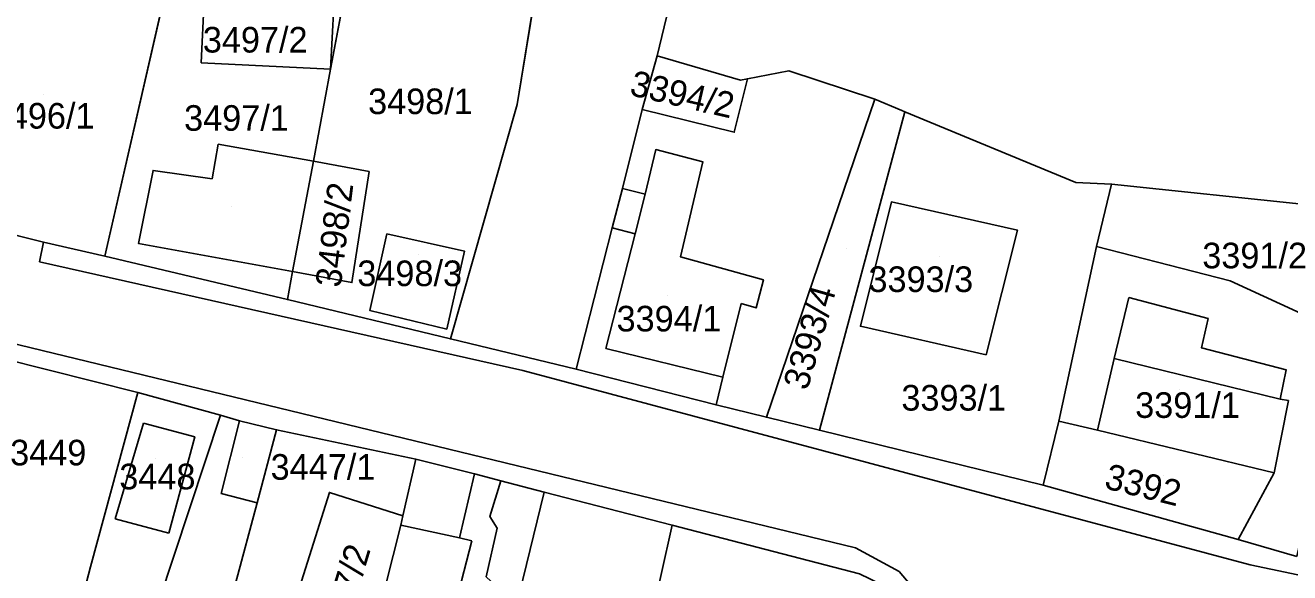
# Model space of a CAD drawing. Extents: x -262657 to -261595, y -1238015 to -1237156.
# Drawn here: x -262129.4 to -262030.6, y -1237536.7 to -1237493.9 of the extents above; entities that cross this region are included whole.
import ezdxf

# ---------------------------------------------------------------- set-up
doc = ezdxf.new("R2010")
doc.units = 0
for name, color, linetype in [('body_kn', 7, 'Continuous'), ('kladpar_druhypozemkov', 7, 'Continuous'), ('kladpar_hranice', 7, 'Continuous'), ('kladpar_parcelnecisla', 7, 'Continuous'), ('kladpar_plochy', 7, 'Continuous'), ('zappar_hrandruhpozemk', 7, 'Continuous')]:
    doc.layers.add(name, color=color, linetype=linetype)

msp = doc.modelspace()

# ---------------------------------------------------------------- linework, layer by layer
at = {"layer": 'body_kn'}
for p, q in [((-262079.83, -1237495.53), (-262079.83, -1237495.53)), ((-262115.63, -1237496.84), (-262115.63, -1237496.84)), ((-262080.02, -1237496.3), (-262080.02, -1237496.3)), ((-262105.52, -1237497.34), (-262105.52, -1237497.34)), ((-262069.74, -1237497.48), (-262069.74, -1237497.48)), ((-262073.51, -1237498.2), (-262073.51, -1237498.2)), ((-262072.96, -1237498.09), (-262072.96, -1237498.09)), ((-262072.96, -1237498.09), (-262072.96, -1237498.09)), ((-262063.01, -1237499.69), (-262063.01, -1237499.69)), ((-262090.96, -1237500.11), (-262090.96, -1237500.11)), ((-262081.19, -1237500.49), (-262081.19, -1237500.49)), ((-262060.91, -1237500.57), (-262060.91, -1237500.57)), ((-262060.68, -1237500.66), (-262060.68, -1237500.66)), ((-262073.99, -1237502.26), (-262073.99, -1237502.26)), ((-262114.3, -1237503.19), (-262114.3, -1237503.19)), ((-262080.13, -1237503.62), (-262080.13, -1237503.62)), ((-262106.86, -1237504.51), (-262106.86, -1237504.51)), ((-262076.44, -1237504.58), (-262076.44, -1237504.58)), ((-262119.39, -1237505.25), (-262119.39, -1237505.25)), ((-262102.51, -1237505.33), (-262102.51, -1237505.33)), ((-262114.78, -1237505.9), (-262114.78, -1237505.9)), ((-262082.71, -1237506.65), (-262082.71, -1237506.65)), ((-262082.71, -1237506.65), (-262082.71, -1237506.65)), ((-262047.3, -1237506.2), (-262047.3, -1237506.2)), ((-262044.52, -1237506.31), (-262044.52, -1237506.31)), ((-262080.96, -1237507.11), (-262080.96, -1237507.11)), ((-262061.72, -1237507.71), (-262061.72, -1237507.71)), ((-262083.54, -1237509.72), (-262083.54, -1237509.72)), ((-262101.12, -1237510.2), (-262101.12, -1237510.2)), ((-262101.12, -1237510.2), (-262101.12, -1237510.2)), ((-262081.72, -1237510.19), (-262081.72, -1237510.19)), ((-262081.72, -1237510.19), (-262081.72, -1237510.19)), ((-262051.88, -1237509.91), (-262051.88, -1237509.91)), ((-262127.96, -1237510.84), (-262127.96, -1237510.84)), ((-262127.96, -1237510.84), (-262127.96, -1237510.84)), ((-262120.53, -1237510.95), (-262120.53, -1237510.95)), ((-262095.07, -1237511.55), (-262095.07, -1237511.55)), ((-262045.69, -1237511.18), (-262045.69, -1237511.18)), ((-262128.27, -1237512.39), (-262128.27, -1237512.39)), ((-262123.16, -1237511.93), (-262123.16, -1237511.93)), ((-262123.16, -1237511.93), (-262123.16, -1237511.93)), ((-262078.19, -1237512), (-262078.19, -1237512)), ((-262040.02, -1237512.64), (-262040.02, -1237512.64)), ((-262108.51, -1237513.15), (-262108.51, -1237513.15)), ((-262108.51, -1237513.15), (-262108.51, -1237513.15)), ((-262103.86, -1237514), (-262103.86, -1237514)), ((-262071.72, -1237513.8), (-262071.72, -1237513.8)), ((-262035.25, -1237513.88), (-262035.25, -1237513.88)), ((-262108.89, -1237515.33), (-262108.89, -1237515.33)), ((-262108.89, -1237515.33), (-262108.89, -1237515.33)), ((-262073.44, -1237515.63), (-262073.44, -1237515.63)), ((-262043.18, -1237515.17), (-262043.18, -1237515.17)), ((-262043.18, -1237515.17), (-262043.18, -1237515.17)), ((-262102.46, -1237516.18), (-262102.46, -1237516.18)), ((-262072.28, -1237515.98), (-262072.28, -1237515.98)), ((-262096.45, -1237517.63), (-262096.45, -1237517.63)), ((-262064.14, -1237517.41), (-262064.14, -1237517.41)), ((-262036.98, -1237516.8), (-262036.98, -1237516.8)), ((-262096.16, -1237518.4), (-262096.16, -1237518.4)), ((-262084.03, -1237519.15), (-262084.03, -1237519.15)), ((-262037.49, -1237519.11), (-262037.49, -1237519.11)), ((-262054.32, -1237519.64), (-262054.32, -1237519.64)), ((-262054.32, -1237519.64), (-262054.32, -1237519.64)), ((-262044.32, -1237519.94), (-262044.32, -1237519.94)), ((-262044.32, -1237519.94), (-262044.32, -1237519.94)), ((-262090.51, -1237520.87), (-262090.51, -1237520.87)), ((-262086.35, -1237520.76), (-262086.35, -1237520.76)), ((-262086.35, -1237520.76), (-262086.35, -1237520.76)), ((-262074.88, -1237521.38), (-262074.88, -1237521.38)), ((-262074.88, -1237521.38), (-262074.88, -1237521.38)), ((-262030.89, -1237520.81), (-262030.89, -1237520.81)), ((-262120.57, -1237522.58), (-262120.57, -1237522.58)), ((-262120.57, -1237522.58), (-262120.57, -1237522.58)), ((-262075.41, -1237523.56), (-262075.41, -1237523.56)), ((-262075.41, -1237523.56), (-262075.41, -1237523.56)), ((-262031.34, -1237523.1), (-262031.34, -1237523.1)), ((-262030.71, -1237523.22), (-262030.71, -1237523.22)), ((-262114.11, -1237524.36), (-262114.11, -1237524.36)), ((-262071.48, -1237524.52), (-262071.48, -1237524.52)), ((-262071.48, -1237524.52), (-262071.48, -1237524.52)), ((-262120.14, -1237524.97), (-262120.14, -1237524.97)), ((-262120.14, -1237524.97), (-262120.14, -1237524.97)), ((-262112.64, -1237524.8), (-262112.64, -1237524.8)), ((-262112.64, -1237524.8), (-262112.64, -1237524.8)), ((-262109.74, -1237525.5), (-262109.74, -1237525.5)), ((-262109.74, -1237525.5), (-262109.74, -1237525.5)), ((-262067.34, -1237525.53), (-262067.34, -1237525.53)), ((-262067.34, -1237525.53), (-262067.34, -1237525.53)), ((-262048.64, -1237524.82), (-262048.64, -1237524.82)), ((-262045.62, -1237525.53), (-262045.62, -1237525.53)), ((-262045.62, -1237525.53), (-262045.62, -1237525.53)), ((-262116.13, -1237526.06), (-262116.13, -1237526.06)), ((-262098.86, -1237527.8), (-262098.86, -1237527.8)), ((-262098.86, -1237527.8), (-262098.86, -1237527.8)), ((-262094.29, -1237528.94), (-262094.29, -1237528.94)), ((-262094.29, -1237528.94), (-262094.29, -1237528.94)), ((-262092.23, -1237529.48), (-262092.23, -1237529.48)), ((-262092.23, -1237529.48), (-262092.23, -1237529.48)), ((-262031.82, -1237528.85), (-262031.82, -1237528.85)), ((-262114.08, -1237530.47), (-262114.08, -1237530.47)), ((-262105.62, -1237530.39), (-262105.62, -1237530.39)), ((-262088.85, -1237530.38), (-262088.85, -1237530.38)), ((-262088.85, -1237530.38), (-262088.85, -1237530.38)), ((-262049.86, -1237529.82), (-262049.86, -1237529.82)), ((-262049.86, -1237529.82), (-262049.86, -1237529.82)), ((-262111.25, -1237531.21), (-262111.25, -1237531.21)), ((-262122.35, -1237532.45), (-262122.35, -1237532.45)), ((-262099.87, -1237532.22), (-262099.87, -1237532.22)), ((-262099.87, -1237532.22), (-262099.87, -1237532.22)), ((-262093.09, -1237532.26), (-262093.09, -1237532.26)), ((-262100.04, -1237532.96), (-262100.04, -1237532.96)), ((-262100.04, -1237532.96), (-262100.04, -1237532.96)), ((-262092.51, -1237533.18), (-262092.51, -1237533.18)), ((-262078.85, -1237532.95), (-262078.85, -1237532.95)), ((-262078.85, -1237532.95), (-262078.85, -1237532.95)), ((-262118.17, -1237533.56), (-262118.17, -1237533.56)), ((-262095.46, -1237533.93), (-262095.46, -1237533.93)), ((-262094.5, -1237534.16), (-262094.5, -1237534.16)), ((-262034.62, -1237534.07), (-262034.62, -1237534.07)), ((-262034.62, -1237534.07), (-262034.62, -1237534.07)), ((-262064.52, -1237534.73), (-262064.52, -1237534.73)), ((-262124.27, -1237536.19), (-262124.27, -1237536.19)), ((-262033.7, -1237536.05), (-262033.7, -1237536.05)), ((-262061.1, -1237536.57), (-262061.1, -1237536.57))]:
    msp.add_line(p, q, dxfattribs=at)
at = {"layer": 'kladpar_druhypozemkov'}
for p, q in [((-262110.77, -1237494.09), (-262110.77, -1237494.09)), ((-262097.66, -1237498.57), (-262097.66, -1237498.57)), ((-262078.1, -1237498.58), (-262078.1, -1237498.58)), ((-262127.98, -1237499.35), (-262127.98, -1237499.35)), ((-262112.38, -1237500.33), (-262112.38, -1237500.33)), ((-262105.34, -1237507.21), (-262105.34, -1237507.21)), ((-262113.25, -1237508.06), (-262113.25, -1237508.06)), ((-262032.43, -1237510.7), (-262032.43, -1237510.7)), ((-262065.26, -1237511.37), (-262065.26, -1237511.37)), ((-262098.63, -1237511.84), (-262098.63, -1237511.84)), ((-262057.99, -1237511.94), (-262057.99, -1237511.94)), ((-262079.17, -1237515.04), (-262079.17, -1237515.04)), ((-262057.25, -1237521.63), (-262057.25, -1237521.63)), ((-262039.21, -1237522.33), (-262039.21, -1237522.33)), ((-262127.41, -1237526.61), (-262127.41, -1237526.61)), ((-262119.23, -1237527.78), (-262119.23, -1237527.78)), ((-262112.37, -1237527.68), (-262112.37, -1237527.68)), ((-262107.94, -1237528.19), (-262107.94, -1237528.19)), ((-262040.49, -1237529.06), (-262040.49, -1237529.06))]:
    msp.add_line(p, q, dxfattribs=at)
at = {"layer": 'kladpar_hranice'}
msp.add_line((-262048.64, -1237524.82), (-262049.86, -1237529.82), dxfattribs=at)
for points in [[(-262233.77, -1237484.32), (-262227.97, -1237485.78), (-262217.58, -1237488.31), (-262203.08, -1237491.83), (-262200.25, -1237492.52), (-262188.04, -1237495.55), (-262176.23, -1237498.85), (-262172.44, -1237499.78), (-262154.86, -1237504.09), (-262127.96, -1237510.84), (-262123.16, -1237511.93), (-262108.89, -1237515.33), (-262096.16, -1237518.4), (-262086.35, -1237520.76), (-262075.41, -1237523.56), (-262071.48, -1237524.52), (-262067.34, -1237525.53), (-262049.86, -1237529.82), (-262034.62, -1237534.07), (-262030.05, -1237535.39)], [(-262108.51, -1237513.15), (-262103.86, -1237514), (-262102.51, -1237505.33), (-262106.86, -1237504.51), (-262105.52, -1237497.34), (-262104.18, -1237490.18), (-262089.04, -1237488.37), (-262090.96, -1237500.11), (-262096.16, -1237518.4)], [(-262086.35, -1237520.76), (-262096.16, -1237518.4), (-262090.96, -1237500.11), (-262089.04, -1237488.37)], [(-262108.89, -1237515.33), (-262123.16, -1237511.93), (-262118.48, -1237491.51), (-262109.68, -1237490.6), (-262104.18, -1237490.18), (-262105.52, -1237497.34), (-262105.28, -1237492.44), (-262115.39, -1237491.95), (-262115.63, -1237496.84), (-262105.52, -1237497.34), (-262106.86, -1237504.51), (-262108.51, -1237513.15), (-262108.89, -1237515.33)], [(-262154.25, -1237495.79), (-262139.16, -1237493.69), (-262118.48, -1237491.51), (-262123.16, -1237511.93)], [(-262115.39, -1237491.95), (-262105.28, -1237492.44), (-262105.52, -1237497.34), (-262115.63, -1237496.84), (-262115.39, -1237491.95)], [(-262079.28, -1237493.28), (-262079.83, -1237495.53), (-262080.02, -1237496.3), (-262081.19, -1237500.49), (-262082.71, -1237506.65), (-262083.54, -1237509.72), (-262086.35, -1237520.76)], [(-262123.16, -1237511.93), (-262127.96, -1237510.84), (-262154.86, -1237504.09), (-262154.25, -1237495.79)], [(-262072.96, -1237498.09), (-262073.99, -1237502.26), (-262081.19, -1237500.49), (-262080.02, -1237496.3), (-262073.51, -1237498.2), (-262072.96, -1237498.09)], [(-262071.48, -1237524.52), (-262075.41, -1237523.56), (-262086.35, -1237520.76), (-262083.54, -1237509.72), (-262082.71, -1237506.65), (-262081.19, -1237500.49), (-262073.99, -1237502.26), (-262072.96, -1237498.09), (-262069.74, -1237497.48), (-262063.01, -1237499.69), (-262071.48, -1237524.52)], [(-262067.34, -1237525.53), (-262071.48, -1237524.52), (-262063.01, -1237499.69), (-262060.91, -1237500.57), (-262060.68, -1237500.66), (-262067.34, -1237525.53)], [(-262049.86, -1237529.82), (-262067.34, -1237525.53), (-262060.68, -1237500.66), (-262047.3, -1237506.2), (-262044.52, -1237506.31), (-262045.69, -1237511.18), (-262048.64, -1237524.82)], [(-262108.51, -1237513.15), (-262106.86, -1237504.51), (-262102.51, -1237505.33), (-262103.86, -1237514), (-262108.51, -1237513.15)], [(-262027.4, -1237509.91), (-262025.01, -1237512.65), (-262025.35, -1237514.47), (-262025.48, -1237515.07), (-262026.15, -1237518.05), (-262035.25, -1237513.88), (-262040.02, -1237512.64), (-262045.69, -1237511.18), (-262044.52, -1237506.31), (-262029.14, -1237507.92), (-262027.4, -1237509.91)], [(-262054.32, -1237519.64), (-262064.14, -1237517.41), (-262061.72, -1237507.71), (-262051.88, -1237509.91), (-262054.32, -1237519.64)], [(-262054.32, -1237519.64), (-262051.88, -1237509.91), (-262061.72, -1237507.71), (-262064.14, -1237517.41), (-262054.32, -1237519.64)], [(-262096.45, -1237517.63), (-262095.07, -1237511.55), (-262101.12, -1237510.2), (-262102.46, -1237516.18), (-262096.45, -1237517.63)], [(-262101.12, -1237510.2), (-262095.07, -1237511.55), (-262096.45, -1237517.63), (-262102.46, -1237516.18), (-262101.12, -1237510.2)], [(-262030.05, -1237535.39), (-262034.62, -1237534.07), (-262031.82, -1237528.85), (-262045.62, -1237525.53), (-262048.64, -1237524.82), (-262045.69, -1237511.18), (-262040.02, -1237512.64), (-262035.25, -1237513.88), (-262026.15, -1237518.05), (-262030.05, -1237535.39)], [(-262096.16, -1237518.4), (-262108.89, -1237515.33), (-262108.51, -1237513.15)], [(-262120.57, -1237522.58), (-262124.27, -1237536.19), (-262125.61, -1237541.31), (-262135.69, -1237539.13), (-262131.12, -1237519.93), (-262120.57, -1237522.58)], [(-262021.6, -1237545.84), (-262032.96, -1237542.94), (-262040.84, -1237542.49), (-262042.71, -1237542.13), (-262058.8, -1237539.3), (-262062.54, -1237537.56), (-262064.22, -1237536.75), (-262078.85, -1237532.95), (-262088.85, -1237530.38), (-262092.23, -1237529.48), (-262094.29, -1237528.94), (-262098.86, -1237527.8), (-262109.74, -1237525.5), (-262112.64, -1237524.8), (-262114.11, -1237524.36), (-262120.57, -1237522.58), (-262131.12, -1237519.93)], [(-262120.57, -1237522.58), (-262114.11, -1237524.36), (-262112.64, -1237524.8), (-262109.74, -1237525.5), (-262111.25, -1237531.21), (-262114.63, -1237543.8), (-262120.15, -1237542.57), (-262125.61, -1237541.31), (-262124.27, -1237536.19), (-262120.57, -1237522.58)], [(-262109.74, -1237525.5), (-262098.86, -1237527.8), (-262099.87, -1237532.22), (-262105.62, -1237530.39), (-262109.51, -1237542.75), (-262103.04, -1237544.78), (-262103.57, -1237546.86), (-262111.21, -1237544.82), (-262114.63, -1237543.8), (-262111.25, -1237531.21), (-262109.74, -1237525.5)], [(-262034.62, -1237534.07), (-262049.86, -1237529.82), (-262048.64, -1237524.82), (-262045.62, -1237525.53), (-262031.82, -1237528.85), (-262034.62, -1237534.07)], [(-262098.86, -1237527.8), (-262094.29, -1237528.94), (-262092.23, -1237529.48), (-262088.85, -1237530.38), (-262093.52, -1237549.55), (-262096.53, -1237548.74), (-262098.1, -1237548.32), (-262103.57, -1237546.86), (-262103.04, -1237544.78), (-262100.04, -1237532.96), (-262099.87, -1237532.22), (-262098.86, -1237527.8)], [(-262099.87, -1237532.22), (-262100.04, -1237532.96), (-262103.04, -1237544.78), (-262109.51, -1237542.75), (-262105.62, -1237530.39), (-262099.87, -1237532.22)], [(-262088.85, -1237530.38), (-262078.85, -1237532.95), (-262083.14, -1237552.21), (-262088.3, -1237550.96), (-262091.83, -1237550.01), (-262093.52, -1237549.55), (-262088.85, -1237530.38)], [(-262078.85, -1237532.95), (-262064.22, -1237536.75), (-262062.54, -1237537.56), (-262058.8, -1237539.3), (-262057.6, -1237542.11), (-262070.57, -1237555.33), (-262072.25, -1237554.91), (-262073.85, -1237554.47), (-262083.14, -1237552.21), (-262078.85, -1237532.95)]]:
    msp.add_lwpolyline(points, dxfattribs=at)
at = {"layer": 'kladpar_plochy'}
for p, q in [((-262089.04, -1237488.37), (-262090.96, -1237500.11)), ((-262105.52, -1237497.34), (-262104.18, -1237490.18)), ((-262118.48, -1237491.51), (-262123.16, -1237511.93)), ((-262106.86, -1237504.51), (-262105.52, -1237497.34)), ((-262090.96, -1237500.11), (-262096.16, -1237518.4)), ((-262067.34, -1237525.53), (-262060.68, -1237500.66)), ((-262060.68, -1237500.66), (-262047.3, -1237506.2)), ((-262127.96, -1237510.84), (-262154.86, -1237504.09)), ((-262102.51, -1237505.33), (-262106.86, -1237504.51)), ((-262103.86, -1237514), (-262102.51, -1237505.33)), ((-262047.3, -1237506.2), (-262044.52, -1237506.31)), ((-262044.52, -1237506.31), (-262045.69, -1237511.18)), ((-262061.72, -1237507.71), (-262064.14, -1237517.41)), ((-262051.88, -1237509.91), (-262061.72, -1237507.71)), ((-262101.12, -1237510.2), (-262102.46, -1237516.18)), ((-262095.07, -1237511.55), (-262101.12, -1237510.2)), ((-262054.32, -1237519.64), (-262051.88, -1237509.91)), ((-262123.16, -1237511.93), (-262127.96, -1237510.84)), ((-262096.45, -1237517.63), (-262095.07, -1237511.55)), ((-262045.69, -1237511.18), (-262048.64, -1237524.82)), ((-262108.89, -1237515.33), (-262108.51, -1237513.15)), ((-262108.51, -1237513.15), (-262103.86, -1237514)), ((-262096.16, -1237518.4), (-262108.89, -1237515.33)), ((-262102.46, -1237516.18), (-262096.45, -1237517.63)), ((-262064.14, -1237517.41), (-262054.32, -1237519.64)), ((-262049.86, -1237529.82), (-262067.34, -1237525.53)), ((-262048.64, -1237524.82), (-262049.86, -1237529.82))]:
    msp.add_line(p, q, dxfattribs=at)
for points in [[(-262274.37, -1237475.76), (-262249.82, -1237480.64), (-262233.77, -1237484.32), (-262227.97, -1237485.78), (-262217.58, -1237488.31), (-262203.08, -1237491.83), (-262200.25, -1237492.52), (-262188.04, -1237495.55), (-262176.23, -1237498.85), (-262172.44, -1237499.78), (-262154.86, -1237504.09), (-262127.96, -1237510.84), (-262123.16, -1237511.93), (-262108.89, -1237515.33), (-262096.16, -1237518.4), (-262086.35, -1237520.76), (-262075.41, -1237523.56), (-262071.48, -1237524.52), (-262067.34, -1237525.53), (-262049.86, -1237529.82), (-262034.62, -1237534.07), (-262030.05, -1237535.39)], [(-262079.28, -1237493.28), (-262079.83, -1237495.53), (-262080.02, -1237496.3), (-262081.19, -1237500.49), (-262082.71, -1237506.65), (-262083.54, -1237509.72), (-262086.35, -1237520.76), (-262096.16, -1237518.4), (-262090.96, -1237500.11), (-262089.04, -1237488.37)], [(-262021.6, -1237545.84), (-262032.96, -1237542.94), (-262040.84, -1237542.49), (-262042.71, -1237542.13), (-262058.8, -1237539.3), (-262062.54, -1237537.56), (-262064.22, -1237536.75), (-262078.85, -1237532.95), (-262088.85, -1237530.38), (-262092.23, -1237529.48), (-262094.29, -1237528.94), (-262098.86, -1237527.8), (-262109.74, -1237525.5), (-262112.64, -1237524.8), (-262114.11, -1237524.36), (-262120.57, -1237522.58), (-262131.12, -1237519.93)]]:
    msp.add_lwpolyline(points, dxfattribs=at)
for points in [[(-262108.89, -1237515.33), (-262123.16, -1237511.93), (-262118.48, -1237491.51), (-262109.68, -1237490.6), (-262104.18, -1237490.18), (-262105.52, -1237497.34), (-262105.28, -1237492.44), (-262115.39, -1237491.95), (-262115.63, -1237496.84), (-262105.52, -1237497.34), (-262106.86, -1237504.51), (-262108.51, -1237513.15)], [(-262115.39, -1237491.95), (-262105.28, -1237492.44), (-262105.52, -1237497.34), (-262115.63, -1237496.84)], [(-262072.96, -1237498.09), (-262073.99, -1237502.26), (-262081.19, -1237500.49), (-262080.02, -1237496.3), (-262073.51, -1237498.2)], [(-262071.48, -1237524.52), (-262075.41, -1237523.56), (-262086.35, -1237520.76), (-262083.54, -1237509.72), (-262082.71, -1237506.65), (-262081.19, -1237500.49), (-262073.99, -1237502.26), (-262072.96, -1237498.09), (-262069.74, -1237497.48), (-262063.01, -1237499.69)], [(-262067.34, -1237525.53), (-262071.48, -1237524.52), (-262063.01, -1237499.69), (-262060.91, -1237500.57), (-262060.68, -1237500.66)], [(-262108.51, -1237513.15), (-262106.86, -1237504.51), (-262102.51, -1237505.33), (-262103.86, -1237514)], [(-262027.4, -1237509.91), (-262025.01, -1237512.65), (-262025.35, -1237514.47), (-262025.48, -1237515.07), (-262026.15, -1237518.05), (-262035.25, -1237513.88), (-262040.02, -1237512.64), (-262045.69, -1237511.18), (-262044.52, -1237506.31), (-262029.14, -1237507.92)], [(-262054.32, -1237519.64), (-262064.14, -1237517.41), (-262061.72, -1237507.71), (-262051.88, -1237509.91)], [(-262101.12, -1237510.2), (-262095.07, -1237511.55), (-262096.45, -1237517.63), (-262102.46, -1237516.18)], [(-262030.05, -1237535.39), (-262034.62, -1237534.07), (-262031.82, -1237528.85), (-262045.62, -1237525.53), (-262048.64, -1237524.82), (-262045.69, -1237511.18), (-262040.02, -1237512.64), (-262035.25, -1237513.88), (-262026.15, -1237518.05)], [(-262120.57, -1237522.58), (-262124.27, -1237536.19), (-262125.61, -1237541.31), (-262135.69, -1237539.13), (-262131.12, -1237519.93)], [(-262120.57, -1237522.58), (-262114.11, -1237524.36), (-262112.64, -1237524.8), (-262109.74, -1237525.5), (-262111.25, -1237531.21), (-262114.63, -1237543.8), (-262120.15, -1237542.57), (-262125.61, -1237541.31), (-262124.27, -1237536.19)], [(-262109.74, -1237525.5), (-262098.86, -1237527.8), (-262099.87, -1237532.22), (-262105.62, -1237530.39), (-262109.51, -1237542.75), (-262103.04, -1237544.78), (-262103.57, -1237546.86), (-262111.21, -1237544.82), (-262114.63, -1237543.8), (-262111.25, -1237531.21)], [(-262034.62, -1237534.07), (-262049.86, -1237529.82), (-262048.64, -1237524.82), (-262045.62, -1237525.53), (-262031.82, -1237528.85)], [(-262098.86, -1237527.8), (-262094.29, -1237528.94), (-262092.23, -1237529.48), (-262088.85, -1237530.38), (-262093.52, -1237549.55), (-262096.53, -1237548.74), (-262098.1, -1237548.32), (-262103.57, -1237546.86), (-262103.04, -1237544.78), (-262100.04, -1237532.96), (-262099.87, -1237532.22)], [(-262099.87, -1237532.22), (-262100.04, -1237532.96), (-262103.04, -1237544.78), (-262109.51, -1237542.75), (-262105.62, -1237530.39)], [(-262088.85, -1237530.38), (-262078.85, -1237532.95), (-262083.14, -1237552.21), (-262088.3, -1237550.96), (-262091.83, -1237550.01), (-262093.52, -1237549.55)], [(-262078.85, -1237532.95), (-262064.22, -1237536.75), (-262062.54, -1237537.56), (-262058.8, -1237539.3), (-262057.6, -1237542.11), (-262070.57, -1237555.33), (-262072.25, -1237554.91), (-262073.85, -1237554.47), (-262083.14, -1237552.21)]]:
    msp.add_lwpolyline(points, close=True, dxfattribs=at)
at = {"layer": 'zappar_hrandruhpozemk'}
for p, q in [((-262114.3, -1237503.19), (-262106.86, -1237504.51)), ((-262081.72, -1237510.19), (-262080.96, -1237507.11)), ((-262127.96, -1237510.84), (-262128.27, -1237512.39)), ((-262128.27, -1237512.39), (-262090.51, -1237520.87)), ((-262064.52, -1237534.73), (-262152.08, -1237513.47)), ((-262073.44, -1237515.63), (-262074.88, -1237521.38)), ((-262043.18, -1237515.17), (-262036.98, -1237516.8)), ((-262074.88, -1237521.38), (-262084.03, -1237519.15)), ((-262044.32, -1237519.94), (-262031.34, -1237523.1)), ((-262090.51, -1237520.87), (-262033.7, -1237536.05)), ((-262075.41, -1237523.56), (-262074.88, -1237521.38)), ((-262120.15, -1237542.57), (-262114.11, -1237524.36)), ((-262122.35, -1237532.45), (-262120.14, -1237524.97)), ((-262112.64, -1237524.8), (-262114.08, -1237530.47)), ((-262114.08, -1237530.47), (-262111.25, -1237531.21)), ((-262118.17, -1237533.56), (-262122.35, -1237532.45)), ((-262100.04, -1237532.96), (-262095.46, -1237533.93)), ((-262094.5, -1237534.16), (-262098.1, -1237548.32)), ((-262033.7, -1237536.05), (-262003.5, -1237542.37))]:
    msp.add_line(p, q, dxfattribs=at)
for points in [[(-262108.51, -1237513.15), (-262120.53, -1237510.95), (-262119.39, -1237505.25), (-262114.78, -1237505.9), (-262114.3, -1237503.19)], [(-262082.71, -1237506.65), (-262080.96, -1237507.11), (-262080.13, -1237503.62), (-262076.44, -1237504.58), (-262078.19, -1237512), (-262071.72, -1237513.8), (-262072.28, -1237515.98), (-262073.44, -1237515.63)], [(-262084.03, -1237519.15), (-262081.72, -1237510.19), (-262083.54, -1237509.72)], [(-262045.62, -1237525.53), (-262044.32, -1237519.94), (-262043.18, -1237515.17)], [(-262036.98, -1237516.8), (-262037.49, -1237519.11), (-262030.89, -1237520.81), (-262031.34, -1237523.1), (-262030.71, -1237523.22), (-262031.82, -1237528.85)], [(-262120.14, -1237524.97), (-262116.13, -1237526.06), (-262118.17, -1237533.56)], [(-262094.29, -1237528.94), (-262095.46, -1237533.93), (-262094.5, -1237534.16)], [(-262092.23, -1237529.48), (-262093.09, -1237532.26), (-262092.51, -1237533.18), (-262093.38, -1237536.98), (-262091.97, -1237538.29)], [(-262058.8, -1237539.3), (-262061.1, -1237536.57), (-262064.52, -1237534.73)]]:
    msp.add_lwpolyline(points, dxfattribs=at)

# ---------------------------------------------------------------- texts
at = {"layer": 'kladpar_parcelnecisla'}
for s, p in [('3497/2', (-262115.502, -1237496.04)), ('3498/1', (-262102.594, -1237500.85)), ('3496/1', (-262132.143, -1237501.98)), ('3497/1', (-262116.966, -1237502.15)), ('3391/2', (-262037.432, -1237512.89)), ('3498/3', (-262103.436, -1237514.28)), ('3393/3', (-262063.51, -1237514.74)), ('3394/1', (-262083.185, -1237517.82)), ('3393/1', (-262060.938, -1237524)), ('3391/1', (-262042.676, -1237524.57)), ('3449', (-262130.552, -1237528.28)), ('3447/1', (-262110.206, -1237529.4)), ('3448', (-262122.026, -1237530.15))]:
    msp.add_text(s, height=2, dxfattribs=at).set_placement(p)
for s, rotation, p in [('3394/2', 347, (-262082.245, -1237499.348)), ('3498/2', 83, (-262104.735, -1237514.445)), ('3393/4', 74, (-262068.28, -1237522.493)), ('3392', 346, (-262045.172, -1237530.047)), ('3447/2', 73, (-262104.763, -1237542.656))]:
    msp.add_text(s, height=2, rotation=rotation, dxfattribs=at).set_placement(p)

doc.saveas('drawing.dxf')
